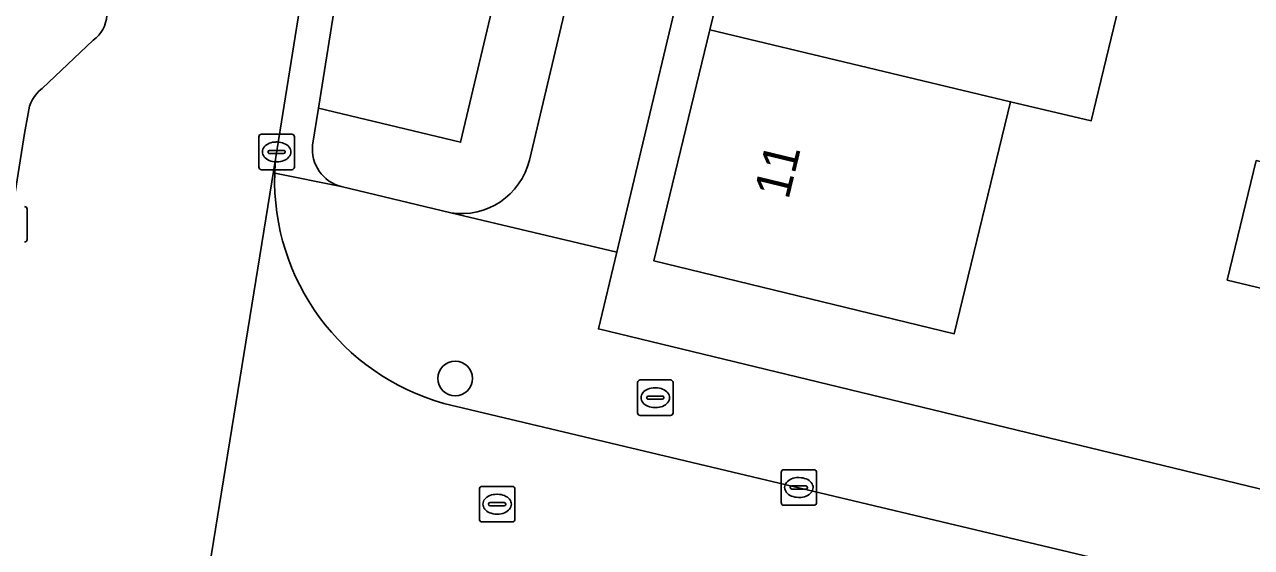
# Model space of a CAD drawing. Extents: x 162803 to 163818, y 381639 to 382475.
# Drawn here: x 163109.85 to 163144.42, y 382374.45 to 382389.19 of the extents above; entities that cross this region are included whole.
import ezdxf

# ---------------------------------------------------------------- set-up
doc = ezdxf.new("R2010")
doc.units = 0
for name, color, linetype in [('IMGEO_Boom', 7, 'Continuous'), ('IMGEO_Brandkraan', 7, 'Continuous'), ('IMGEO_Erf', 7, 'Continuous'), ('IMGEO_Groenvoorziening', 7, 'Continuous'), ('IMGEO_Kolk', 7, 'Continuous'), ('IMGEO_Pand', 7, 'Continuous'), ('IMGEO_Pand_nummerreeks', 7, 'Continuous'), ('IMGEO_Rijbaan_lokaal_gesloten', 7, 'Continuous'), ('IMGEO_Rijbaan_lokaal_open', 7, 'Continuous'), ('IMGEO_Rioolput', 7, 'Continuous'), ('IMGEO_Voetpad_open', 7, 'Continuous')]:
    doc.layers.add(name, color=color, linetype=linetype)

msp = doc.modelspace()

# ---------------------------------------------------------------- linework, layer by layer
at = {"layer": 'IMGEO_Boom'}
msp.add_circle((163121.987, 382379.213), 0.489, dxfattribs=at)
at = {"layer": 'IMGEO_Brandkraan'}
for p, q in [((163127.124, 382378.244), (163127.124, 382379.096)), ((163127.199, 382379.17), (163128.051, 382379.17)), ((163128.125, 382379.096), (163128.125, 382378.244)), ((163127.612, 382378.95), (163127.637, 382378.95)), ((163127.383, 382378.664), (163127.383, 382378.676)), ((163127.821, 382378.627), (163127.423, 382378.627)), ((163127.426, 382378.713), (163127.824, 382378.713)), ((163127.635, 382378.39), (163127.61, 382378.39)), ((163127.867, 382378.676), (163127.867, 382378.664)), ((163128.051, 382378.17), (163127.199, 382378.17))]:
    msp.add_line(p, q, dxfattribs=at)
for points in [[(163127.124, 382378.244), (163127.124, 382379.096)], [(163127.199, 382379.17), (163128.051, 382379.17)], [(163128.125, 382379.096), (163128.125, 382378.244)], [(163128.051, 382378.17), (163127.199, 382378.17)]]:
    msp.add_lwpolyline(points, dxfattribs=at)
for centre, radius, start, end in [((163127.201, 382379.094), 0.0765, 91.552, 178.448), ((163127.201, 382379.094), 0.0765, 91.552, 178.448), ((163128.049, 382379.094), 0.0765, 1.552, 88.448), ((163128.049, 382379.094), 0.0765, 1.552, 88.448), ((163127.423, 382378.673), 0.0403, 85.8775, 175.7526), ((163127.42, 382378.663), 0.0366, 178.938, 274.7102), ((163127.824, 382378.67), 0.043, 264.8664, 352.4533), ((163127.828, 382378.675), 0.0386, 1.7309, 96.639), ((163127.201, 382378.246), 0.0765, 181.552, 268.448), ((163127.201, 382378.246), 0.0765, 181.552, 268.448), ((163128.049, 382378.246), 0.0765, 271.552, 358.448), ((163128.049, 382378.246), 0.0765, 271.552, 358.448)]:
    msp.add_arc(centre, radius, start, end, dxfattribs=at)
for centre, major_axis, ratio, start_param, end_param in [((163127.611, 382378.67), (-0.387, 0.002), 0.722429, 4.712389, 7.853982), ((163127.636, 382378.67), (-0.39, 0.002), 0.717154, 1.570796, 4.712389)]:
    msp.add_ellipse(centre, major_axis=major_axis, ratio=ratio, start_param=start_param, end_param=end_param, dxfattribs=at)
at = {"layer": 'IMGEO_Erf'}
for points in [[(163146.067, 382410.506), (163143.482, 382411.123), (163143.457, 382411.02), (163142.076, 382405.325), (163140.596, 382399.221), (163139.116, 382393.116), (163139.052, 382392.854), (163141.321, 382392.304), (163139.907, 382386.469), (163137.636, 382387.011), (163136.051, 382380.474), (163127.586, 382382.526), (163129.164, 382389.034), (163130.644, 382395.139), (163132.124, 382401.244), (163133.604, 382407.349), (163135.05, 382413.314), (163133.892, 382413.61), (163126.539, 382382.771), (163126.023, 382380.609), (163144.89, 382376.049)], [(163146.179, 382381.398), (163143.742, 382381.986), (163144.555, 382385.359)]]:
    msp.add_lwpolyline(points, dxfattribs=at)
at = {"layer": 'IMGEO_Groenvoorziening'}
msp.add_lwpolyline([(163118.132, 382386.827), (163122.14, 382385.87), (163126.053, 382402.379), (163120.807, 382403.654)], close=True, dxfattribs=at)
for points in [[(163124.076, 382385.368), (163127.996, 382401.907), (163126.053, 382402.379), (163122.14, 382385.87), (163118.132, 382386.827), (163117.966, 382385.784)], [(163118.769, 382384.619), (163121.862, 382383.88)]]:
    msp.add_lwpolyline(points, dxfattribs=at)
for centre, radius, start, end in [((163119.057, 382385.677), 1.096, 174.3726, 254.7821), ((163122.163, 382385.823), 1.966, 261.1795, 346.6296)]:
    msp.add_arc(centre, radius, start, end, dxfattribs=at)
at = {"layer": 'IMGEO_Kolk'}
for p, q in [((163116.453, 382385.17), (163116.453, 382386.022)), ((163116.528, 382386.096), (163117.38, 382386.096)), ((163117.454, 382386.022), (163117.454, 382385.17)), ((163116.941, 382385.876), (163116.966, 382385.876)), ((163116.712, 382385.59), (163116.712, 382385.602)), ((163117.15, 382385.553), (163116.752, 382385.553)), ((163116.755, 382385.639), (163117.153, 382385.639)), ((163116.964, 382385.316), (163116.939, 382385.316)), ((163117.196, 382385.602), (163117.196, 382385.59)), ((163117.38, 382385.096), (163116.528, 382385.096)), ((163109.924, 382383.984), (163109.924, 382383.132)), ((163131.17, 382375.714), (163131.17, 382376.566)), ((163131.245, 382376.64), (163132.097, 382376.64)), ((163131.658, 382376.42), (163131.683, 382376.42)), ((163132.171, 382376.566), (163132.171, 382375.714)), ((163131.429, 382376.134), (163131.429, 382376.146)), ((163131.867, 382376.097), (163131.469, 382376.097)), ((163131.472, 382376.183), (163131.87, 382376.183)), ((163131.913, 382376.146), (163131.913, 382376.134)), ((163132.097, 382375.64), (163131.245, 382375.64)), ((163131.681, 382375.86), (163131.656, 382375.86))]:
    msp.add_line(p, q, dxfattribs=at)
for points in [[(163116.453, 382385.17), (163116.453, 382386.022)], [(163116.528, 382386.096), (163117.38, 382386.096)], [(163117.454, 382386.022), (163117.454, 382385.17)], [(163117.38, 382385.096), (163116.528, 382385.096)], [(163109.924, 382383.984), (163109.924, 382383.132)], [(163131.17, 382375.714), (163131.17, 382376.566)], [(163131.245, 382376.64), (163132.097, 382376.64)], [(163132.171, 382376.566), (163132.171, 382375.714)], [(163132.097, 382375.64), (163131.245, 382375.64)]]:
    msp.add_lwpolyline(points, dxfattribs=at)
for centre, radius, start, end in [((163116.53, 382386.02), 0.0765, 91.552, 178.448), ((163116.53, 382386.02), 0.0765, 91.552, 178.448), ((163117.378, 382386.02), 0.0765, 1.552, 88.448), ((163117.378, 382386.02), 0.0765, 1.552, 88.448), ((163116.752, 382385.599), 0.0403, 85.8775, 175.7526), ((163116.749, 382385.589), 0.0366, 178.938, 274.7102), ((163117.153, 382385.596), 0.043, 264.8664, 352.4533), ((163117.157, 382385.601), 0.0386, 1.7309, 96.639), ((163116.53, 382385.172), 0.0765, 181.552, 268.448), ((163116.53, 382385.172), 0.0765, 181.552, 268.448), ((163117.378, 382385.172), 0.0765, 271.552, 358.448), ((163117.378, 382385.172), 0.0765, 271.552, 358.448), ((163109.848, 382383.982), 0.0765, 1.552, 88.448), ((163109.848, 382383.982), 0.0765, 1.552, 88.448), ((163109.848, 382383.134), 0.0765, 271.552, 358.448), ((163109.848, 382383.134), 0.0765, 271.552, 358.448), ((163131.247, 382376.564), 0.0765, 91.552, 178.448), ((163131.247, 382376.564), 0.0765, 91.552, 178.448), ((163132.095, 382376.564), 0.0765, 1.552, 88.448), ((163132.095, 382376.564), 0.0765, 1.552, 88.448), ((163131.469, 382376.143), 0.0403, 85.8775, 175.7526), ((163131.466, 382376.133), 0.0366, 178.938, 274.7102), ((163131.87, 382376.14), 0.043, 264.8664, 352.4533), ((163131.874, 382376.145), 0.0386, 1.7309, 96.639), ((163131.247, 382375.716), 0.0765, 181.552, 268.448), ((163131.247, 382375.716), 0.0765, 181.552, 268.448), ((163132.095, 382375.716), 0.0765, 271.552, 358.448), ((163132.095, 382375.716), 0.0765, 271.552, 358.448)]:
    msp.add_arc(centre, radius, start, end, dxfattribs=at)
for centre, major_axis, ratio, start_param, end_param in [((163116.94, 382385.596), (-0.387, 0.002), 0.722429, 4.712389, 7.853982), ((163116.965, 382385.596), (-0.39, 0.002), 0.717154, 1.570796, 4.712389), ((163131.657, 382376.14), (-0.387, 0.002), 0.722429, 4.712389, 7.853982), ((163131.682, 382376.14), (-0.39, 0.002), 0.717154, 1.570796, 4.712389)]:
    msp.add_ellipse(centre, major_axis=major_axis, ratio=ratio, start_param=start_param, end_param=end_param, dxfattribs=at)
at = {"layer": 'IMGEO_Pand'}
for points in [[(163141.321, 382392.304), (163139.052, 382392.854), (163139.116, 382393.116), (163130.644, 382395.139), (163129.164, 382389.034), (163137.636, 382387.011), (163139.907, 382386.469)], [(163137.636, 382387.011), (163129.164, 382389.034), (163127.586, 382382.526), (163136.051, 382380.474)], [(163144.555, 382385.359), (163143.742, 382381.986), (163146.179, 382381.398), (163146.994, 382384.776)]]:
    msp.add_lwpolyline(points, close=True, dxfattribs=at)
at = {"layer": 'IMGEO_Rijbaan_lokaal_gesloten'}
for points in [[(163113.128, 382361.839), (163114.269, 382369.06), (163116.931, 382385.451), (163121.392, 382413.294)], [(163111.783, 382388.746), (163110.345, 382387.384)], [(163109.956, 382386.679), (163109.849, 382386.116), (163106.042, 382362.147)]]:
    msp.add_lwpolyline(points, dxfattribs=at)
for centre, radius, start, end in [((163111.277, 382389.482), 0.893, 304.5295, 357.5149), ((163110.915, 382386.61), 0.961, 126.3464, 175.8762)]:
    msp.add_arc(centre, radius, start, end, dxfattribs=at)
at = {"layer": 'IMGEO_Rijbaan_lokaal_open'}
for points in [[(163116.931, 382385.451), (163114.269, 382369.06)], [(163144.294, 382373.123), (163140.637, 382374), (163125.42, 382377.618), (163121.666, 382378.511)]]:
    msp.add_lwpolyline(points, dxfattribs=at)
for centre, radius, start, end in [((163123.359, 382384.799), 6.461, 174.2053, 178.2501), ((163123.419, 382384.792), 6.521, 178.2074, 254.4074)]:
    msp.add_arc(centre, radius, start, end, dxfattribs=at)
at = {"layer": 'IMGEO_Rioolput'}
for p, q in [((163122.667, 382375.244), (163122.667, 382376.096)), ((163122.742, 382376.17), (163123.594, 382376.17)), ((163123.668, 382376.096), (163123.668, 382375.244)), ((163122.926, 382375.664), (163122.926, 382375.676)), ((163123.364, 382375.627), (163122.966, 382375.627)), ((163122.969, 382375.713), (163123.367, 382375.713)), ((163123.155, 382375.95), (163123.18, 382375.95)), ((163123.41, 382375.676), (163123.41, 382375.664)), ((163123.178, 382375.39), (163123.153, 382375.39)), ((163123.594, 382375.17), (163122.742, 382375.17))]:
    msp.add_line(p, q, dxfattribs=at)
for points in [[(163122.667, 382375.244), (163122.667, 382376.096)], [(163122.742, 382376.17), (163123.594, 382376.17)], [(163123.668, 382376.096), (163123.668, 382375.244)], [(163123.594, 382375.17), (163122.742, 382375.17)]]:
    msp.add_lwpolyline(points, dxfattribs=at)
for centre, radius, start, end in [((163122.744, 382376.094), 0.0765, 91.552, 178.448), ((163122.744, 382376.094), 0.0765, 91.552, 178.448), ((163123.592, 382376.094), 0.0765, 1.552, 88.448), ((163123.592, 382376.094), 0.0765, 1.552, 88.448), ((163122.966, 382375.673), 0.0403, 85.8775, 175.7526), ((163122.963, 382375.663), 0.0366, 178.938, 274.7102), ((163123.367, 382375.67), 0.043, 264.8664, 352.4533), ((163123.371, 382375.675), 0.0386, 1.7309, 96.639), ((163122.744, 382375.246), 0.0765, 181.552, 268.448), ((163122.744, 382375.246), 0.0765, 181.552, 268.448), ((163123.592, 382375.246), 0.0765, 271.552, 358.448), ((163123.592, 382375.246), 0.0765, 271.552, 358.448)]:
    msp.add_arc(centre, radius, start, end, dxfattribs=at)
for centre, major_axis, ratio, start_param, end_param in [((163123.154, 382375.67), (-0.387, 0.002), 0.722429, 4.712389, 7.853982), ((163123.179, 382375.67), (-0.39, 0.002), 0.717154, 1.570796, 4.712389)]:
    msp.add_ellipse(centre, major_axis=major_axis, ratio=ratio, start_param=start_param, end_param=end_param, dxfattribs=at)
at = {"layer": 'IMGEO_Voetpad_open'}
for points in [[(163124.899, 382415.784), (163121.918, 382416.569), (163121.392, 382413.294), (163116.931, 382385.451)], [(163121.862, 382383.88), (163126.539, 382382.771), (163133.892, 382413.61)], [(163117.966, 382385.784), (163118.132, 382386.827), (163120.807, 382403.654), (163126.053, 382402.379), (163127.996, 382401.907), (163124.076, 382385.368)], [(163110.345, 382387.384), (163111.783, 382388.746)], [(163106.042, 382362.147), (163109.849, 382386.116), (163109.956, 382386.679)], [(163116.901, 382384.996), (163118.769, 382384.619)], [(163161.207, 382372.105), (163146.275, 382375.714), (163144.89, 382376.049), (163126.023, 382380.609), (163126.539, 382382.771), (163121.862, 382383.88), (163118.769, 382384.619), (163116.901, 382384.996)], [(163121.666, 382378.511), (163125.42, 382377.618), (163140.637, 382374), (163144.294, 382373.123), (163202.931, 382358.934), (163203.846, 382358.721)]]:
    msp.add_lwpolyline(points, dxfattribs=at)
for centre, radius, start, end in [((163111.277, 382389.482), 0.893, 304.5295, 357.5149), ((163110.915, 382386.61), 0.961, 126.3464, 175.8762), ((163119.057, 382385.677), 1.096, 174.3726, 254.7821), ((163123.359, 382384.799), 6.461, 174.2053, 178.2501), ((163122.163, 382385.823), 1.966, 261.1795, 346.6296), ((163123.419, 382384.792), 6.521, 178.2074, 254.4074)]:
    msp.add_arc(centre, radius, start, end, dxfattribs=at)

# ---------------------------------------------------------------- texts
at = {"layer": 'IMGEO_Pand_nummerreeks'}
msp.add_text('11', height=1, rotation=76.3726, dxfattribs=at).set_placement((163131.374, 382384.228))

doc.saveas('drawing.dxf')
